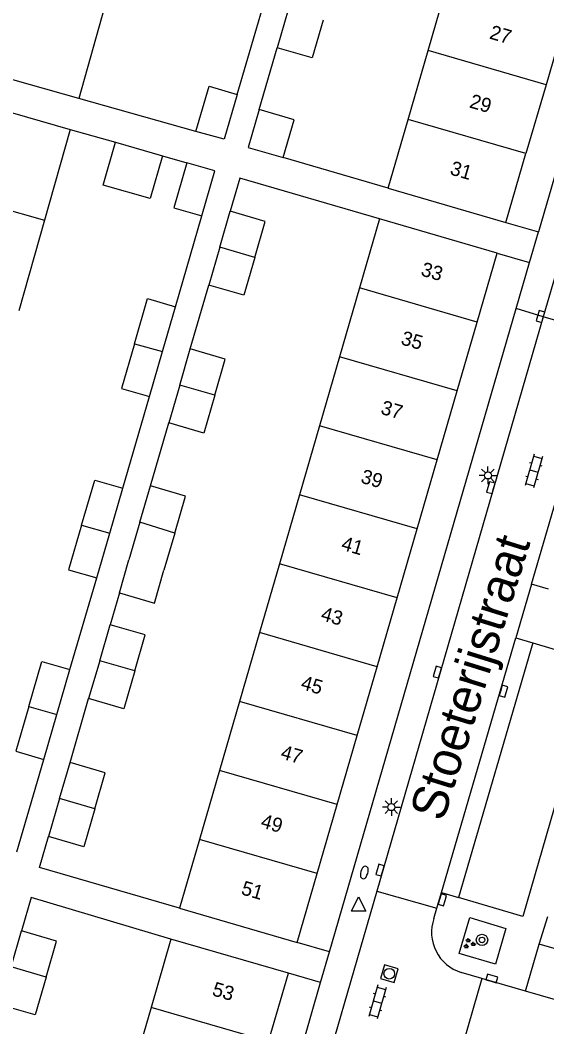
# Model space of a CAD drawing. Extents: x 132994 to 136000, y 393499 to 395512.
# Drawn here: x 134327 to 134363.9, y 394614.2 to 394685 of the extents above; entities that cross this region are included whole.
import ezdxf

# ---------------------------------------------------------------- set-up
doc = ezdxf.new("R2010")
doc.units = 0
for name, color, linetype in [('gg-afsc-erfafscheiding', 7, 'Continuous'), ('gg-anno-huisnummerreeks BGT', 7, 'Continuous'), ('gg-anno-openbare ruimte label', 7, 'Continuous'), ('gg-bbg-gedigitaliseerde bijgebouw', 7, 'Continuous'), ('gg-bbg-hoofdgebouw', 7, 'Continuous'), ('gg-bbg-tussenscheiding', 7, 'Continuous'), ('gg-knt-verharding', 7, 'Continuous'), ('gg-knt-verharding nz', 7, 'Continuous'), ('gt-grn-vlakafsluiter', 7, 'Continuous'), ('gt-grn-weggrens', 7, 'Continuous'), ('gt-symb-boom', 7, 'Continuous'), ('gt-symb-brandkraan', 7, 'Continuous'), ('gt-symb-groenvak', 7, 'Continuous'), ('gt-symb-klinker verharding', 7, 'Continuous'), ('gt-symb-kolk', 7, 'Continuous'), ('gt-symb-lichtmast', 7, 'Continuous'), ('gt-symb-rioolschacht', 7, 'Continuous'), ('gt-symb-waterafsluiter', 7, 'Continuous')]:
    doc.layers.add(name, color=color, linetype=linetype)

# ---------------------------------------------------------------- blocks, each defined once
blk = doc.blocks.new('gt0-KOLK')
at = {"layer": 'gt-symb-kolk'}
blk.add_lwpolyline([(0, 0), (0.375, 0), (0.375, 0.4), (-0.375, 0.4), (-0.375, 0), (0, 0)], dxfattribs=at)
blk = doc.blocks.new('gt0-LMAST')
at = {"layer": 'gt-symb-lichtmast'}
for p, q in [((-0.182, 0.173), (-0.447, 0.438)), ((-0.005, 0.246), (-0.005, 0.621)), ((0.172, 0.173), (0.437, 0.438)), ((-0.255, -0.004), (-0.63, -0.004)), ((-0.182, -0.181), (-0.447, -0.446)), ((-0.005, -0.254), (-0.005, -0.629)), ((0.437, -0.446), (0.172, -0.181)), ((0.245, -0.004), (0.62, -0.004))]:
    blk.add_line(p, q, dxfattribs=at)
blk.add_circle((-0.005, -0.004), 0.25, dxfattribs=at)
blk = doc.blocks.new('gt0-KL1')
at = {"layer": 'gt-symb-klinker verharding'}
for p, q in [((-1.15, 0.3), (1.15, 0.3)), ((-1, -0.3), (-1, 0.3)), ((-0.5, 0.3), (-0.5, 0.45)), ((0, -0.3), (0, 0.3)), ((0.5, 0.3), (0.5, 0.45)), ((1, -0.3), (1, 0.3)), ((-1.15, -0.3), (1.15, -0.3)), ((-0.5, -0.45), (-0.5, -0.3)), ((0.5, -0.45), (0.5, -0.3))]:
    blk.add_line(p, q, dxfattribs=at)
blk = doc.blocks.new('gt0-RS')
at = {"layer": 'gt-symb-rioolschacht'}
blk.add_lwpolyline([(-0.5, -0.5), (0.5, -0.5), (0.5, 0.5), (-0.5, 0.5)], close=True, dxfattribs=at)
blk.add_circle((0, 0), 0.375, dxfattribs=at)
blk = doc.blocks.new('gt0-GRVAK')
at = {"layer": 'gt-symb-groenvak'}
for p, q in [((-0.11, 0.189), (-0.228, 0.24)), ((-0.182, 0.153), (0.088, 0.153)), ((-0.091, 0.211), (-0.156, 0.322)), ((-0.047, 0.214), (-0.047, 0.393)), ((-0.004, 0.211), (0.061, 0.322)), ((0.015, 0.189), (0.133, 0.24)), ((0.262, -0.052), (0.197, 0.059)), ((0.305, -0.049), (0.305, 0.13)), ((0.349, -0.052), (0.414, 0.059)), ((-0.245, -0.228), (-0.363, -0.177)), ((-0.318, -0.264), (-0.047, -0.264)), ((-0.226, -0.206), (-0.291, -0.095)), ((-0.183, -0.203), (-0.183, -0.024)), ((-0.139, -0.206), (-0.074, -0.095)), ((-0.12, -0.228), (-0.002, -0.177)), ((0.243, -0.074), (0.125, -0.023)), ((0.17, -0.11), (0.441, -0.11)), ((0.368, -0.074), (0.486, -0.023))]:
    blk.add_line(p, q, dxfattribs=at)
blk = doc.blocks.new('gt0-BOOM')
at = {"layer": 'gt-symb-boom'}
for radius in [0.4, 0.2]:
    blk.add_circle((0, 0), radius, dxfattribs=at)
blk = doc.blocks.new('gt0-WAFSL')
at = {"layer": 'gt-symb-waterafsluiter'}
for p, q in [((-0.5, -0.333), (0, 0.667)), ((0, 0.667), (0.5, -0.333)), ((0.5, -0.333), (-0.5, -0.333))]:
    blk.add_line(p, q, dxfattribs=at)
blk = doc.blocks.new('gt0-BR')
at = {"layer": 'gt-symb-brandkraan'}
for centre, radius, start, end in [((-0.244, 0), 0.206, 107.56694, 252.43307), ((0.599, -2.664), 3, 106.89205, 107.56694), ((0, -0.691), 0.938, 73.10799, 106.89205), ((-0.599, -2.664), 3, 72.43309, 73.10799), ((0.244, 0), 0.206, 287.56695, 72.43309), ((0.599, 2.664), 3, 252.43307, 253.10797), ((0, 0.691), 0.938, 253.10797, 286.89206), ((-0.599, 2.664), 3, 286.89206, 287.56695)]:
    blk.add_arc(centre, radius, start, end, dxfattribs=at)

msp = doc.modelspace()

# ---------------------------------------------------------------- linework, layer by layer
at = {"layer": 'gg-afsc-erfafscheiding'}
for p, q in [((134342.192, 394679.738), (134344.09, 394686.2)), ((134343.743, 394678.672), (134345.008, 394683.016)), ((134330.47, 394677.283), (134333.655, 394676.373)), ((134336.947, 394675.433), (134338.665, 394674.942)), ((134352.8, 394673.15), (134345.432, 394675.297)), ((134337.877, 394664.822), (134339.718, 394671.218)), ((134361.07, 394670.74), (134363.346, 394670.079)), ((134360.46, 394668.59), (134362.724, 394667.931)), ((134338.902, 394661.856), (134340.199, 394666.348)), ((134334.168, 394652.075), (134336.047, 394658.516)), ((134336.11, 394652.234), (134337.39, 394656.665)), ((134330.453, 394639.331), (134332.338, 394645.769)), ((134333.928, 394644.724), (134333.282, 394642.488)), ((134330.472, 394632.803), (134331.77, 394637.297)), ((134326.725, 394626.53), (134328.623, 394633.025))]:
    msp.add_line(p, q, dxfattribs=at)
for points in [[(134352.2, 394670.99), (134342.383, 394673.846), (134341.712, 394671.539)], [(134338.16, 394622.57), (134328.325, 394625.431), (134328.959, 394627.612)], [(134337.54, 394620.4), (134327.732, 394623.319), (134327.059, 394620.986)]]:
    msp.add_lwpolyline(points, dxfattribs=at)
at = {"layer": 'gg-bbg-gedigitaliseerde bijgebouw'}
for p, q in [((134345.782, 394685.673), (134345.008, 394683.016)), ((134333.655, 394676.373), (134336.947, 394675.433)), ((134340.973, 394669.005), (134341.712, 394671.539)), ((134340.973, 394669.005), (134340.199, 394666.348)), ((134336.962, 394661.669), (134337.877, 394664.822)), ((134336.047, 394658.516), (134336.962, 394661.669)), ((134338.164, 394659.322), (134338.902, 394661.856)), ((134338.164, 394659.322), (134337.39, 394656.665)), ((134335.372, 394649.7), (134336.11, 394652.234)), ((134333.253, 394648.922), (134334.168, 394652.075)), ((134335.372, 394649.7), (134334.598, 394647.042)), ((134332.338, 394645.769), (134333.253, 394648.922)), ((134337.816, 394648.92), (134337.06, 394646.325)), ((134333.928, 394644.724), (134334.598, 394647.042)), ((134332.544, 394639.954), (134333.282, 394642.488)), ((134332.544, 394639.954), (134331.77, 394637.297)), ((134329.538, 394636.178), (134330.453, 394639.331)), ((134328.623, 394633.025), (134329.538, 394636.178)), ((134329.733, 394630.269), (134330.472, 394632.803)), ((134329.733, 394630.269), (134328.959, 394627.612)), ((134326.321, 394618.452), (134327.059, 394620.986))]:
    msp.add_line(p, q, dxfattribs=at)
for points in [[(134348.246, 394684.959), (134347.471, 394682.299), (134345.008, 394683.016)], [(134339.305, 394677.143), (134340.224, 394680.309), (134342.192, 394679.738)], [(134342.192, 394679.738), (134341.277, 394676.585), (134339.305, 394677.143)], [(134343.743, 394678.672), (134342.969, 394676.015), (134345.432, 394675.297)], [(134345.432, 394675.297), (134346.206, 394677.955), (134343.743, 394678.672)], [(134336.947, 394675.433), (134336.089, 394672.425), (134332.797, 394673.364), (134333.655, 394676.373)], [(134338.665, 394674.942), (134337.746, 394671.777), (134339.718, 394671.218)], [(134339.718, 394671.218), (134340.633, 394674.371), (134338.665, 394674.942)], [(134343.436, 394668.288), (134344.174, 394670.822), (134341.712, 394671.539)], [(134343.436, 394668.288), (134342.662, 394665.631), (134340.199, 394666.348)], [(134334.99, 394662.227), (134335.909, 394665.393), (134337.877, 394664.822)], [(134334.99, 394662.227), (134334.079, 394659.087), (134336.047, 394658.516)], [(134340.626, 394658.604), (134341.365, 394661.139), (134338.902, 394661.856)], [(134340.626, 394658.604), (134339.852, 394655.947), (134337.39, 394656.665)], [(134331.278, 394649.481), (134332.197, 394652.647), (134334.168, 394652.075)], [(134337.816, 394648.92), (134338.573, 394651.517), (134336.11, 394652.234)], [(134331.278, 394649.481), (134330.367, 394646.341), (134332.338, 394645.769)], [(134333.928, 394644.724), (134336.385, 394644.009), (134337.06, 394646.325)], [(134335.007, 394639.239), (134335.745, 394641.771), (134333.282, 394642.488)], [(134327.566, 394636.736), (134328.485, 394639.902), (134330.453, 394639.331)], [(134335.007, 394639.239), (134334.232, 394636.579), (134331.77, 394637.297)], [(134327.566, 394636.736), (134326.655, 394633.596), (134328.623, 394633.025)], [(134332.196, 394629.552), (134332.934, 394632.086), (134330.472, 394632.803)], [(134332.196, 394629.552), (134331.422, 394626.895), (134328.959, 394627.612)], [(134328.784, 394617.737), (134329.522, 394620.269), (134327.059, 394620.986)], [(134328.784, 394617.737), (134328.009, 394615.077), (134325.547, 394615.794)]]:
    msp.add_lwpolyline(points, dxfattribs=at)
at = {"layer": 'gg-bbg-hoofdgebouw'}
for p, q in [((134355.608, 394682.822), (134357.014, 394687.664)), ((134332.893, 394685.869), (134331.07, 394679.448)), ((134365.286, 394685.263), (134363.88, 394680.421)), ((134354.202, 394677.98), (134355.608, 394682.822)), ((134331.07, 394679.448), (134321.362, 394682.21)), ((134320.774, 394680.049), (134330.47, 394677.283)), ((134363.88, 394680.421), (134362.475, 394675.579)), ((134352.8, 394673.15), (134354.202, 394677.98)), ((134330.47, 394677.283), (134328.669, 394670.916)), ((134361.07, 394670.74), (134362.475, 394675.579)), ((134352.8, 394673.15), (134361.07, 394670.74)), ((134328.669, 394670.916), (134326.862, 394664.529)), ((134352.2, 394670.99), (134350.795, 394666.144)), ((134360.46, 394668.59), (134352.2, 394670.99)), ((134359.055, 394663.748), (134360.46, 394668.59)), ((134350.795, 394666.144), (134349.391, 394661.302)), ((134357.65, 394658.906), (134359.055, 394663.748)), ((134349.391, 394661.302), (134347.987, 394656.46)), ((134356.245, 394654.064), (134357.65, 394658.906)), ((134347.987, 394656.46), (134346.583, 394651.618)), ((134354.84, 394649.222), (134356.245, 394654.064)), ((134346.583, 394651.618), (134345.179, 394646.775)), ((134353.435, 394644.38), (134354.84, 394649.222)), ((134345.179, 394646.775), (134343.775, 394641.933)), ((134352.03, 394639.538), (134353.435, 394644.38)), ((134343.775, 394641.933), (134342.371, 394637.091)), ((134350.625, 394634.696), (134352.03, 394639.538)), ((134342.371, 394637.091), (134340.966, 394632.248)), ((134349.22, 394629.854), (134350.625, 394634.696)), ((134340.966, 394632.248), (134339.562, 394627.406)), ((134347.815, 394625.012), (134349.22, 394629.854)), ((134339.562, 394627.406), (134338.16, 394622.57)), ((134346.41, 394620.17), (134347.815, 394625.012)), ((134338.16, 394622.57), (134346.41, 394620.17)), ((134337.54, 394620.4), (134336.149, 394615.602)), ((134345.8, 394618), (134337.54, 394620.4)), ((134344.408, 394613.205), (134345.8, 394618)), ((134336.149, 394615.602), (134334.758, 394610.806))]:
    msp.add_line(p, q, dxfattribs=at)
at = {"layer": 'gg-bbg-tussenscheiding'}
for p, q in [((134363.88, 394680.421), (134355.608, 394682.822)), ((134362.475, 394675.579), (134354.202, 394677.98)), ((134318.968, 394673.663), (134328.669, 394670.916)), ((134343.436, 394668.288), (134340.973, 394669.005)), ((134359.055, 394663.748), (134350.795, 394666.144)), ((134334.99, 394662.227), (134336.962, 394661.669)), ((134357.65, 394658.906), (134349.391, 394661.302)), ((134340.626, 394658.604), (134338.164, 394659.322)), ((134356.245, 394654.064), (134347.987, 394656.46)), ((134354.84, 394649.222), (134346.583, 394651.618)), ((134331.278, 394649.481), (134333.253, 394648.922)), ((134337.816, 394648.92), (134335.372, 394649.7)), ((134353.435, 394644.38), (134345.179, 394646.775)), ((134352.03, 394639.538), (134343.775, 394641.933)), ((134335.007, 394639.239), (134332.544, 394639.954)), ((134327.566, 394636.736), (134329.538, 394636.178)), ((134350.625, 394634.696), (134342.371, 394637.091)), ((134349.22, 394629.854), (134340.966, 394632.248)), ((134332.196, 394629.552), (134329.733, 394630.269)), ((134347.815, 394625.012), (134339.562, 394627.406)), ((134328.784, 394617.737), (134326.321, 394618.452)), ((134344.408, 394613.205), (134336.149, 394615.602))]:
    msp.add_line(p, q, dxfattribs=at)
at = {"layer": 'gg-knt-verharding'}
for p, q in [((134378.638, 394722.776), (134363.346, 394670.079)), ((134339.305, 394677.143), (134331.07, 394679.448)), ((134366.777, 394674.761), (134363.692, 394664.12)), ((134361.784, 394664.691), (134362.724, 394667.931)), ((134348.674, 394619.511), (134361.784, 394664.691)), ((134363.692, 394664.12), (134351.997, 394623.778)), ((134367.969, 394662.866), (134363.692, 394664.12)), ((134362.859, 394645.341), (134361.755, 394641.556)), ((134364.057, 394644.983), (134362.859, 394645.341)), ((134361.755, 394641.556), (134362.954, 394641.203)), ((134351.997, 394623.778), (134348.517, 394611.774)), ((134351.997, 394623.778), (134356.223, 394622.584)), ((134356.223, 394622.584), (134356.543, 394623.684)), ((134356.543, 394623.684), (134357.742, 394623.331)), ((134356.009, 394621.85), (134356.223, 394622.584)), ((134363.4, 394620.04), (134364, 394621.99)), ((134359.386, 394617.633), (134357.92, 394618.06)), ((134359.386, 394617.633), (134358.112, 394613.253)), ((134362.441, 394616.744), (134359.386, 394617.633)), ((134332.504, 394563.784), (134348.046, 394617.346)), ((134364.546, 394616.132), (134362.441, 394616.744))]:
    msp.add_line(p, q, dxfattribs=at)
for points in [[(134362.954, 394641.203), (134367.437, 394639.882), (134362.264, 394621.999), (134357.742, 394623.331)], [(134357.784, 394619.388), (134358.526, 394621.914), (134361.067, 394621.158), (134360.325, 394618.632), (134357.784, 394619.388)], [(134390.115, 394613.865), (134389.71, 394612.46), (134363.4, 394620.04)]]:
    msp.add_lwpolyline(points, dxfattribs=at)
msp.add_arc((134358.798, 394620.879), 2.953, 160.80624, 252.71022, dxfattribs=at)
at = {"layer": 'gg-knt-verharding nz'}
msp.add_line((134362.954, 394641.203), (134357.742, 394623.331), dxfattribs=at)
at = {"layer": 'gt-grn-vlakafsluiter'}
for p, q in [((134348.674, 394619.511), (134346.41, 394620.17)), ((134348.046, 394617.346), (134345.8, 394618))]:
    msp.add_line(p, q, dxfattribs=at)
at = {"layer": 'gt-grn-weggrens'}
for p, q in [((134362.724, 394667.931), (134363.346, 394670.079)), ((134363.692, 394664.12), (134361.784, 394664.691)), ((134362.859, 394645.341), (134367.789, 394662.25)), ((134356.543, 394623.684), (134361.755, 394641.556)), ((134362.441, 394616.744), (134363.4, 394620.04)), ((134348.046, 394617.346), (134348.674, 394619.511))]:
    msp.add_line(p, q, dxfattribs=at)

# ---------------------------------------------------------------- block references
at = {"layer": 'gt-symb-boom'}
msp.add_blockref('gt0-BOOM', (134359.387, 394620.343), dxfattribs=at)
at = {"layer": 'gt-symb-brandkraan', "rotation": 73.86579540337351}
msp.add_blockref('gt0-BR', (134351.123, 394625.082), dxfattribs=at)
at = {"layer": 'gt-symb-groenvak'}
msp.add_blockref('gt0-GRVAK', (134358.472, 394620.086), dxfattribs=at)
at = {"layer": 'gt-symb-klinker verharding', "rotation": -106.13420459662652}
for p in [(134363.025, 394653.288), (134352.047, 394615.993)]:
    msp.add_blockref('gt0-KL1', p, dxfattribs=at)
at = {"layer": 'gt-symb-kolk'}
for p, rotation in [((134363.685, 394664.085), 73.86579540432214), ((134360.197, 394652.059), 73.86579540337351), ((134356.438, 394639.106), 73.86579540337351), ((134360.7, 394637.877), -106.32669706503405), ((134352.419, 394625.197), 73.86579540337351), ((134356.793, 394623.11), 73.86579540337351), ((134360.023, 394617.443), -16.20518537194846)]:
    msp.add_blockref('gt0-KOLK', p, dxfattribs=dict(at, rotation=rotation))
at = {"layer": 'gt-symb-lichtmast'}
for p in [(134359.81, 394652.979), (134353.028, 394629.68)]:
    msp.add_blockref('gt0-LMAST', p, dxfattribs=at)
at = {"layer": 'gt-symb-rioolschacht', "rotation": 73.86579540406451}
msp.add_blockref('gt0-RS', (134352.879, 394617.97), dxfattribs=at)
at = {"layer": 'gt-symb-waterafsluiter'}
msp.add_blockref('gt0-WAFSL', (134350.727, 394622.708), dxfattribs=at)

# ---------------------------------------------------------------- texts
at = {"layer": 'gg-anno-huisnummerreeks BGT'}
for s, p in [('27', (134359.85, 394683.673)), ('29', (134358.445, 394678.834)), ('31', (134357.08, 394674.131)), ('33', (134355.033, 394667.032)), ('35', (134353.63, 394662.196)), ('37', (134352.214, 394657.316)), ('39', (134350.81, 394652.477)), ('41', (134349.445, 394647.772)), ('43', (134348.01, 394642.828)), ('45', (134346.605, 394637.986)), ('47', (134345.189, 394633.106)), ('49', (134343.785, 394628.267)), ('51', (134342.42, 394623.562)), ('53', (134340.379, 394616.464))]:
    msp.add_text(s, height=1, rotation=343.8, dxfattribs=at).set_placement(p)
at = {"layer": 'gg-anno-openbare ruimte label'}
msp.add_text('Stoeterijstraat', height=2.5, rotation=72.7, dxfattribs=at).set_placement((134356.662, 394628.581))

doc.saveas('drawing.dxf')
